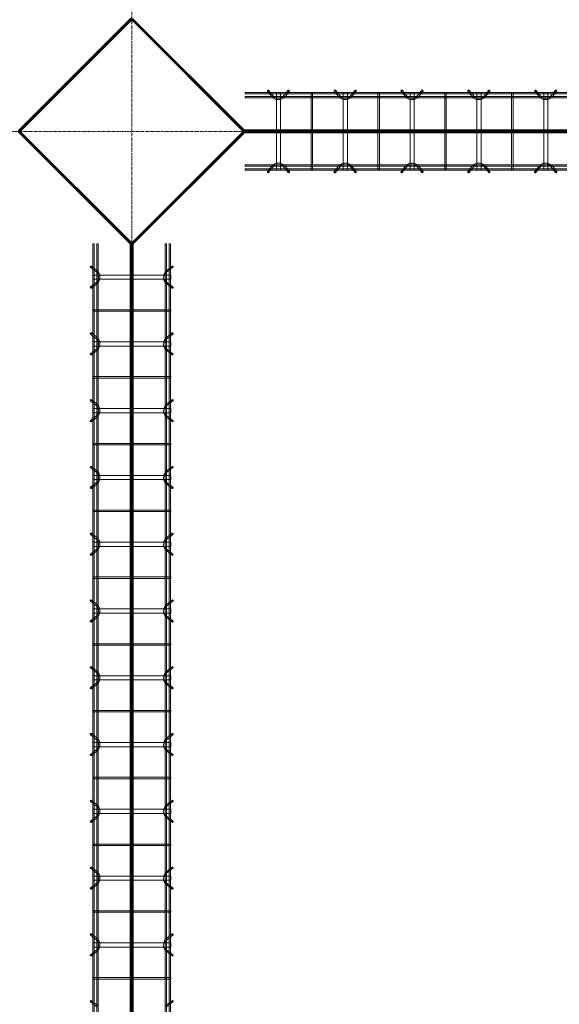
# Model space of a CAD drawing. Header units: inches. Extents: x -4136 to 1945, y -6639 to 12387.
# Tile 321 of 656: x -3501 to -3405, y 10660 to 10837. Entities that reach past the tile are written whole.
import ezdxf

# ---------------------------------------------------------------- set-up
doc = ezdxf.new("R2010")
doc.units = ezdxf.units.IN
doc.header["$MEASUREMENT"] = 0
doc.linetypes.add('Línea de rejilla', pattern=[0.875, 0.5, -0.125, 0.125, -0.125])
for name, color, linetype, lineweight in [('A-FLOR', 7, 'Continuous', 9), ('A-GENM', 7, 'Continuous', 9), ('S-BEAM', 7, 'Continuous', 9), ('S-GRID', 7, 'Continuous', 9)]:
    doc.layers.add(name, color=color, linetype=linetype, lineweight=lineweight)

# ---------------------------------------------------------------- blocks, each defined once
blk = doc.blocks.new('Dowel bar assembly - Dowel bar assembly-672941-SLAB ON GROUND JOINTS')
at = {"layer": 'S-BEAM', "color": 253, "true_color": 0xaaaaaa}
for p, q in [((147.75, 1.98), (0, 1.98)), ((0, 1.98), (0, 1.72)), ((0, 1.72), (0, 1.98)), ((4.02, 2.23), (4.97, 1.03)), ((5.18, 1.19), (4.23, 2.39)), ((5.63, 1.99), (5.63, -12.01)), ((6.38, 1.99), (5.63, 1.99)), ((5.63, 1.99), (6.38, 1.99)), ((6.38, -12.01), (6.38, 1.99)), ((7.76, 2.39), (6.81, 1.19)), ((7.01, 1.03), (7.96, 2.23)), ((11.87, 1.99), (11.87, -12.01)), ((12.13, 1.99), (11.87, 1.99)), ((11.87, 1.99), (12.13, 1.99)), ((12.13, -12.01), (12.13, 1.99)), ((16.02, 2.23), (16.97, 1.03)), ((17.18, 1.19), (16.23, 2.39)), ((17.63, 1.99), (17.63, -12.01)), ((18.38, 1.99), (17.63, 1.99)), ((17.63, 1.99), (18.38, 1.99)), ((18.38, -12.01), (18.38, 1.99)), ((19.76, 2.39), (18.81, 1.19)), ((19.01, 1.03), (19.96, 2.23)), ((23.87, 1.99), (23.87, -12.01)), ((24.13, 1.99), (23.87, 1.99)), ((23.87, 1.99), (24.13, 1.99)), ((24.13, -12.01), (24.13, 1.99)), ((28.02, 2.23), (28.97, 1.03)), ((29.18, 1.19), (28.23, 2.39)), ((29.63, 1.99), (29.63, -12.01)), ((30.38, 1.99), (29.63, 1.99)), ((29.63, 1.99), (30.38, 1.99)), ((30.38, -12.01), (30.38, 1.99)), ((31.76, 2.39), (30.81, 1.19)), ((31.01, 1.03), (31.96, 2.23)), ((35.87, 1.99), (35.87, -12.01)), ((36.13, 1.99), (35.87, 1.99)), ((35.87, 1.99), (36.13, 1.99)), ((36.13, -12.01), (36.13, 1.99)), ((40.02, 2.23), (40.97, 1.03)), ((41.18, 1.19), (40.23, 2.39)), ((41.63, 1.99), (41.63, -12.01)), ((42.38, 1.99), (41.63, 1.99)), ((41.63, 1.99), (42.38, 1.99)), ((42.38, -12.01), (42.38, 1.99)), ((43.76, 2.39), (42.81, 1.19)), ((43.01, 1.03), (43.96, 2.23)), ((47.87, 1.99), (47.87, -12.01)), ((48.13, 1.99), (47.87, 1.99)), ((47.87, 1.99), (48.13, 1.99)), ((48.13, -12.01), (48.13, 1.99)), ((52.02, 2.23), (52.97, 1.03)), ((53.18, 1.19), (52.23, 2.39)), ((53.63, 1.99), (53.63, -12.01)), ((54.38, 1.99), (53.63, 1.99)), ((53.63, 1.99), (54.38, 1.99)), ((54.38, -12.01), (54.38, 1.99)), ((55.76, 2.39), (54.81, 1.19)), ((55.01, 1.03), (55.96, 2.23)), ((0, 1.72), (147.75, 1.72)), ((147.75, 1.25), (0, 1.25)), ((0, 0.99), (0, 1.25)), ((0, 1.25), (0, 0.99)), ((0, 0.99), (147.75, 0.99)), ((147.75, -11.01), (0, -11.01)), ((0, -11.27), (0, -11.01)), ((0, -11.01), (0, -11.27)), ((0, -11.27), (147.75, -11.27)), ((147.75, -11.74), (0, -11.74)), ((0, -12), (0, -11.74)), ((0, -11.74), (0, -12)), ((0, -12), (147.75, -12)), ((4.97, -11.05), (4.02, -12.25)), ((4.23, -12.41), (5.18, -11.21)), ((6.38, -12.01), (5.63, -12.01)), ((5.63, -12.01), (6.38, -12.01)), ((6.81, -11.21), (7.76, -12.41)), ((7.96, -12.25), (7.01, -11.05)), ((12.13, -12.01), (11.87, -12.01)), ((11.87, -12.01), (12.13, -12.01)), ((16.97, -11.05), (16.02, -12.25)), ((16.23, -12.41), (17.18, -11.21)), ((18.38, -12.01), (17.63, -12.01)), ((17.63, -12.01), (18.38, -12.01)), ((18.81, -11.21), (19.76, -12.41)), ((19.96, -12.25), (19.01, -11.05)), ((24.13, -12.01), (23.87, -12.01)), ((23.87, -12.01), (24.13, -12.01)), ((28.97, -11.05), (28.02, -12.25)), ((28.23, -12.41), (29.18, -11.21)), ((30.38, -12.01), (29.63, -12.01)), ((29.63, -12.01), (30.38, -12.01)), ((30.81, -11.21), (31.76, -12.41)), ((31.96, -12.25), (31.01, -11.05)), ((36.13, -12.01), (35.87, -12.01)), ((35.87, -12.01), (36.13, -12.01)), ((40.97, -11.05), (40.02, -12.25)), ((40.23, -12.41), (41.18, -11.21)), ((42.38, -12.01), (41.63, -12.01)), ((41.63, -12.01), (42.38, -12.01)), ((42.81, -11.21), (43.76, -12.41)), ((43.96, -12.25), (43.01, -11.05)), ((48.13, -12.01), (47.87, -12.01)), ((47.87, -12.01), (48.13, -12.01)), ((52.97, -11.05), (52.02, -12.25)), ((52.23, -12.41), (53.18, -11.21)), ((54.38, -12.01), (53.63, -12.01)), ((53.63, -12.01), (54.38, -12.01)), ((54.81, -11.21), (55.76, -12.41)), ((55.96, -12.25), (55.01, -11.05))]:
    blk.add_line(p, q, dxfattribs=at)
at = {"layer": 'S-BEAM', "color": 253, "true_color": 0xaaaaaa, "flags": 128}
for points in [[(4.97, 1.03), (5.53, 0.73), (6.39, 0.72), (6.97, 0.99), (7.01, 1.03)], [(5.18, 1.19), (5.62, 0.97), (6.38, 0.98), (6.81, 1.19)], [(16.97, 1.03), (17.53, 0.73), (18.39, 0.72), (18.97, 0.99), (19.01, 1.03)], [(17.18, 1.19), (17.62, 0.97), (18.38, 0.98), (18.81, 1.19)], [(28.97, 1.03), (29.53, 0.73), (30.39, 0.72), (30.97, 0.99), (31.01, 1.03)], [(29.18, 1.19), (29.62, 0.97), (30.38, 0.98), (30.81, 1.19)], [(40.97, 1.03), (41.53, 0.73), (42.39, 0.72), (42.97, 0.99), (43.01, 1.03)], [(41.18, 1.19), (41.62, 0.97), (42.38, 0.98), (42.81, 1.19)], [(52.97, 1.03), (53.53, 0.73), (54.39, 0.72), (54.97, 0.99), (55.01, 1.03)], [(53.18, 1.19), (53.62, 0.97), (54.38, 0.98), (54.81, 1.19)], [(4.97, -11.05), (5.53, -10.75), (6.39, -10.74), (6.97, -11.01), (7.01, -11.05)], [(5.18, -11.21), (5.62, -10.99), (6.38, -11), (6.81, -11.21)], [(16.97, -11.05), (17.53, -10.75), (18.39, -10.74), (18.97, -11.01), (19.01, -11.05)], [(17.18, -11.21), (17.62, -10.99), (18.38, -11), (18.81, -11.21)], [(28.97, -11.05), (29.53, -10.75), (30.39, -10.74), (30.97, -11.01), (31.01, -11.05)], [(29.18, -11.21), (29.62, -10.99), (30.38, -11), (30.81, -11.21)], [(40.97, -11.05), (41.53, -10.75), (42.39, -10.74), (42.97, -11.01), (43.01, -11.05)], [(41.18, -11.21), (41.62, -10.99), (42.38, -11), (42.81, -11.21)], [(52.97, -11.05), (53.53, -10.75), (54.39, -10.74), (54.97, -11.01), (55.01, -11.05)], [(53.18, -11.21), (53.62, -10.99), (54.38, -11), (54.81, -11.21)]]:
    blk.add_lwpolyline(points, dxfattribs=at)
at = {"layer": 'S-BEAM', "color": 253, "true_color": 0xaaaaaa}
for centre, major_axis, start_param, end_param in [((4.12, 2.31), (0.101, 0.08), 5.709265, 8.850858), ((4.12, 2.31), (0.101, 0.08), 2.567673, 5.709265), ((7.86, 2.31), (-0.101, 0.08), 3.715513, 6.857105), ((7.86, 2.31), (-0.101, 0.08), 0.57392, 3.715513), ((16.12, 2.31), (0.101, 0.08), 5.709265, 8.850858), ((16.12, 2.31), (0.101, 0.08), 2.567673, 5.709265), ((19.86, 2.31), (-0.101, 0.08), 3.715513, 6.857105), ((19.86, 2.31), (-0.101, 0.08), 0.57392, 3.715513), ((28.12, 2.31), (0.101, 0.08), 5.709265, 8.850858), ((28.12, 2.31), (0.101, 0.08), 2.567673, 5.709265), ((31.86, 2.31), (-0.101, 0.08), 3.715513, 6.857105), ((31.86, 2.31), (-0.101, 0.08), 0.57392, 3.715513), ((40.12, 2.31), (0.101, 0.08), 5.709265, 8.850858), ((40.12, 2.31), (0.101, 0.08), 2.567673, 5.709265), ((43.86, 2.31), (-0.101, 0.08), 3.715513, 6.857105), ((43.86, 2.31), (-0.101, 0.08), 0.57392, 3.715513), ((52.12, 2.31), (0.101, 0.08), 5.709265, 8.850858), ((52.12, 2.31), (0.101, 0.08), 2.567673, 5.709265), ((55.86, 2.31), (-0.101, 0.08), 3.715513, 6.857105), ((55.86, 2.31), (-0.101, 0.08), 0.57392, 3.715513), ((4.12, -12.33), (-0.101, 0.08), 3.715513, 6.857105), ((4.12, -12.33), (-0.101, 0.08), 0.57392, 3.715513), ((7.86, -12.33), (0.101, 0.08), 5.709265, 8.850858), ((7.86, -12.33), (0.101, 0.08), 2.567673, 5.709265), ((16.12, -12.33), (-0.101, 0.08), 3.715513, 6.857105), ((16.12, -12.33), (-0.101, 0.08), 0.57392, 3.715513), ((19.86, -12.33), (0.101, 0.08), 5.709265, 8.850858), ((19.86, -12.33), (0.101, 0.08), 2.567673, 5.709265), ((28.12, -12.33), (-0.101, 0.08), 3.715513, 6.857105), ((28.12, -12.33), (-0.101, 0.08), 0.57392, 3.715513), ((31.86, -12.33), (0.101, 0.08), 5.709265, 8.850858), ((31.86, -12.33), (0.101, 0.08), 2.567673, 5.709265), ((40.12, -12.33), (-0.101, 0.08), 3.715513, 6.857105), ((40.12, -12.33), (-0.101, 0.08), 0.57392, 3.715513), ((43.86, -12.33), (0.101, 0.08), 5.709265, 8.850858), ((43.86, -12.33), (0.101, 0.08), 2.567673, 5.709265), ((52.12, -12.33), (-0.101, 0.08), 3.715513, 6.857105), ((52.12, -12.33), (-0.101, 0.08), 0.57392, 3.715513), ((55.86, -12.33), (0.101, 0.08), 5.709265, 8.850858), ((55.86, -12.33), (0.101, 0.08), 2.567673, 5.709265)]:
    blk.add_ellipse(centre, major_axis=major_axis, ratio=0.816528, start_param=start_param, end_param=end_param, dxfattribs=at)
blk = doc.blocks.new('Dowel bar assembly - Dowel bar assembly-675476-SLAB ON GROUND JOINTS')
at = {"layer": 'S-BEAM', "color": 253, "true_color": 0xaaaaaa}
for p, q in [((308.76, 1.98), (0, 1.98)), ((0, 1.98), (0, 1.72)), ((0, 1.72), (0, 1.98)), ((4.02, 2.23), (4.97, 1.03)), ((5.18, 1.19), (4.23, 2.39)), ((5.63, 1.99), (5.63, -12.01)), ((6.38, 1.99), (5.63, 1.99)), ((5.63, 1.99), (6.38, 1.99)), ((6.38, -12.01), (6.38, 1.99)), ((7.76, 2.39), (6.81, 1.19)), ((7.01, 1.03), (7.96, 2.23)), ((11.87, 1.99), (11.87, -12.01)), ((12.13, 1.99), (11.87, 1.99)), ((11.87, 1.99), (12.13, 1.99)), ((12.13, -12.01), (12.13, 1.99)), ((16.02, 2.23), (16.97, 1.03)), ((17.18, 1.19), (16.23, 2.39)), ((17.63, 1.99), (17.63, -12.01)), ((18.38, 1.99), (17.63, 1.99)), ((17.63, 1.99), (18.38, 1.99)), ((18.38, -12.01), (18.38, 1.99)), ((19.76, 2.39), (18.81, 1.19)), ((19.01, 1.03), (19.96, 2.23)), ((23.87, 1.99), (23.87, -12.01)), ((24.13, 1.99), (23.87, 1.99)), ((23.87, 1.99), (24.13, 1.99)), ((24.13, -12.01), (24.13, 1.99)), ((28.02, 2.23), (28.97, 1.03)), ((29.18, 1.19), (28.23, 2.39)), ((29.63, 1.99), (29.63, -12.01)), ((30.38, 1.99), (29.63, 1.99)), ((29.63, 1.99), (30.38, 1.99)), ((30.38, -12.01), (30.38, 1.99)), ((31.76, 2.39), (30.81, 1.19)), ((31.01, 1.03), (31.96, 2.23)), ((35.87, 1.99), (35.87, -12.01)), ((36.13, 1.99), (35.87, 1.99)), ((35.87, 1.99), (36.13, 1.99)), ((36.13, -12.01), (36.13, 1.99)), ((40.02, 2.23), (40.97, 1.03)), ((41.18, 1.19), (40.23, 2.39)), ((41.63, 1.99), (41.63, -12.01)), ((42.38, 1.99), (41.63, 1.99)), ((41.63, 1.99), (42.38, 1.99)), ((42.38, -12.01), (42.38, 1.99)), ((43.76, 2.39), (42.81, 1.19)), ((43.01, 1.03), (43.96, 2.23)), ((47.87, 1.99), (47.87, -12.01)), ((48.13, 1.99), (47.87, 1.99)), ((47.87, 1.99), (48.13, 1.99)), ((48.13, -12.01), (48.13, 1.99)), ((52.02, 2.23), (52.97, 1.03)), ((53.18, 1.19), (52.23, 2.39)), ((53.63, 1.99), (53.63, -12.01)), ((54.38, 1.99), (53.63, 1.99)), ((53.63, 1.99), (54.38, 1.99)), ((54.38, -12.01), (54.38, 1.99)), ((55.76, 2.39), (54.81, 1.19)), ((55.01, 1.03), (55.96, 2.23)), ((59.87, 1.99), (59.87, -12.01)), ((60.13, 1.99), (59.87, 1.99)), ((59.87, 1.99), (60.13, 1.99)), ((60.13, -12.01), (60.13, 1.99)), ((64.02, 2.23), (64.97, 1.03)), ((65.18, 1.19), (64.23, 2.39)), ((65.63, 1.99), (65.63, -12.01)), ((66.38, 1.99), (65.63, 1.99)), ((65.63, 1.99), (66.38, 1.99)), ((66.38, -12.01), (66.38, 1.99)), ((67.76, 2.39), (66.81, 1.19)), ((67.01, 1.03), (67.96, 2.23)), ((71.87, 1.99), (71.87, -12.01)), ((72.13, 1.99), (71.87, 1.99)), ((71.87, 1.99), (72.13, 1.99)), ((72.13, -12.01), (72.13, 1.99)), ((76.02, 2.23), (76.97, 1.03)), ((77.18, 1.19), (76.23, 2.39)), ((77.63, 1.99), (77.63, -12.01)), ((78.38, 1.99), (77.63, 1.99)), ((77.63, 1.99), (78.38, 1.99)), ((78.38, -12.01), (78.38, 1.99)), ((79.76, 2.39), (78.81, 1.19)), ((79.01, 1.03), (79.96, 2.23)), ((83.87, 1.99), (83.87, -12.01)), ((84.13, 1.99), (83.87, 1.99)), ((83.87, 1.99), (84.13, 1.99)), ((84.13, -12.01), (84.13, 1.99)), ((88.02, 2.23), (88.97, 1.03)), ((89.18, 1.19), (88.23, 2.39)), ((89.63, 1.99), (89.63, -12.01)), ((90.38, 1.99), (89.63, 1.99)), ((89.63, 1.99), (90.38, 1.99)), ((90.38, -12.01), (90.38, 1.99)), ((91.76, 2.39), (90.81, 1.19)), ((91.01, 1.03), (91.96, 2.23)), ((95.87, 1.99), (95.87, -12.01)), ((96.13, 1.99), (95.87, 1.99)), ((95.87, 1.99), (96.13, 1.99)), ((96.13, -12.01), (96.13, 1.99)), ((100.02, 2.23), (100.97, 1.03)), ((101.18, 1.19), (100.23, 2.39)), ((101.63, 1.99), (101.63, -12.01)), ((102.38, 1.99), (101.63, 1.99)), ((101.63, 1.99), (102.38, 1.99)), ((102.38, -12.01), (102.38, 1.99)), ((103.76, 2.39), (102.81, 1.19)), ((103.01, 1.03), (103.96, 2.23)), ((107.87, 1.99), (107.87, -12.01)), ((108.13, 1.99), (107.87, 1.99)), ((107.87, 1.99), (108.13, 1.99)), ((108.13, -12.01), (108.13, 1.99)), ((112.02, 2.23), (112.97, 1.03)), ((113.18, 1.19), (112.23, 2.39)), ((113.63, 1.99), (113.63, -12.01)), ((114.38, 1.99), (113.63, 1.99)), ((113.63, 1.99), (114.38, 1.99)), ((114.38, -12.01), (114.38, 1.99)), ((115.76, 2.39), (114.81, 1.19)), ((115.01, 1.03), (115.96, 2.23)), ((119.87, 1.99), (119.87, -12.01)), ((120.13, 1.99), (119.87, 1.99)), ((119.87, 1.99), (120.13, 1.99)), ((120.13, -12.01), (120.13, 1.99)), ((124.02, 2.23), (124.97, 1.03)), ((125.18, 1.19), (124.23, 2.39)), ((125.63, 1.99), (125.63, -12.01)), ((126.38, 1.99), (125.63, 1.99)), ((125.63, 1.99), (126.38, 1.99)), ((126.38, -12.01), (126.38, 1.99)), ((127.76, 2.39), (126.81, 1.19)), ((127.01, 1.03), (127.96, 2.23)), ((131.87, 1.99), (131.87, -12.01)), ((132.13, 1.99), (131.87, 1.99)), ((131.87, 1.99), (132.13, 1.99)), ((132.13, -12.01), (132.13, 1.99)), ((136.02, 2.23), (136.97, 1.03)), ((137.18, 1.19), (136.23, 2.39)), ((0, 1.72), (308.76, 1.72)), ((308.76, 1.25), (0, 1.25)), ((0, 0.99), (0, 1.25)), ((0, 1.25), (0, 0.99)), ((0, 0.99), (308.76, 0.99)), ((308.76, -11.01), (0, -11.01)), ((0, -11.27), (0, -11.01)), ((0, -11.01), (0, -11.27)), ((0, -11.27), (308.76, -11.27)), ((308.76, -11.74), (0, -11.74)), ((0, -12), (0, -11.74)), ((0, -11.74), (0, -12)), ((0, -12), (308.76, -12)), ((4.97, -11.05), (4.02, -12.25)), ((4.23, -12.41), (5.18, -11.21)), ((6.38, -12.01), (5.63, -12.01)), ((5.63, -12.01), (6.38, -12.01)), ((6.81, -11.21), (7.76, -12.41)), ((7.96, -12.25), (7.01, -11.05)), ((12.13, -12.01), (11.87, -12.01)), ((11.87, -12.01), (12.13, -12.01)), ((16.97, -11.05), (16.02, -12.25)), ((16.23, -12.41), (17.18, -11.21)), ((18.38, -12.01), (17.63, -12.01)), ((17.63, -12.01), (18.38, -12.01)), ((18.81, -11.21), (19.76, -12.41)), ((19.96, -12.25), (19.01, -11.05)), ((24.13, -12.01), (23.87, -12.01)), ((23.87, -12.01), (24.13, -12.01)), ((28.97, -11.05), (28.02, -12.25)), ((28.23, -12.41), (29.18, -11.21)), ((30.38, -12.01), (29.63, -12.01)), ((29.63, -12.01), (30.38, -12.01)), ((30.81, -11.21), (31.76, -12.41)), ((31.96, -12.25), (31.01, -11.05)), ((36.13, -12.01), (35.87, -12.01)), ((35.87, -12.01), (36.13, -12.01)), ((40.97, -11.05), (40.02, -12.25)), ((40.23, -12.41), (41.18, -11.21)), ((42.38, -12.01), (41.63, -12.01)), ((41.63, -12.01), (42.38, -12.01)), ((42.81, -11.21), (43.76, -12.41)), ((43.96, -12.25), (43.01, -11.05)), ((48.13, -12.01), (47.87, -12.01)), ((47.87, -12.01), (48.13, -12.01)), ((52.97, -11.05), (52.02, -12.25)), ((52.23, -12.41), (53.18, -11.21)), ((54.38, -12.01), (53.63, -12.01)), ((53.63, -12.01), (54.38, -12.01)), ((54.81, -11.21), (55.76, -12.41)), ((55.96, -12.25), (55.01, -11.05)), ((60.13, -12.01), (59.87, -12.01)), ((59.87, -12.01), (60.13, -12.01)), ((64.97, -11.05), (64.02, -12.25)), ((64.23, -12.41), (65.18, -11.21)), ((66.38, -12.01), (65.63, -12.01)), ((65.63, -12.01), (66.38, -12.01)), ((66.81, -11.21), (67.76, -12.41)), ((67.96, -12.25), (67.01, -11.05)), ((72.13, -12.01), (71.87, -12.01)), ((71.87, -12.01), (72.13, -12.01)), ((76.97, -11.05), (76.02, -12.25)), ((76.23, -12.41), (77.18, -11.21)), ((78.38, -12.01), (77.63, -12.01)), ((77.63, -12.01), (78.38, -12.01)), ((78.81, -11.21), (79.76, -12.41)), ((79.96, -12.25), (79.01, -11.05)), ((84.13, -12.01), (83.87, -12.01)), ((83.87, -12.01), (84.13, -12.01)), ((88.97, -11.05), (88.02, -12.25)), ((88.23, -12.41), (89.18, -11.21)), ((90.38, -12.01), (89.63, -12.01)), ((89.63, -12.01), (90.38, -12.01)), ((90.81, -11.21), (91.76, -12.41)), ((91.96, -12.25), (91.01, -11.05)), ((96.13, -12.01), (95.87, -12.01)), ((95.87, -12.01), (96.13, -12.01)), ((100.97, -11.05), (100.02, -12.25)), ((100.23, -12.41), (101.18, -11.21)), ((102.38, -12.01), (101.63, -12.01)), ((101.63, -12.01), (102.38, -12.01)), ((102.81, -11.21), (103.76, -12.41)), ((103.96, -12.25), (103.01, -11.05)), ((108.13, -12.01), (107.87, -12.01)), ((107.87, -12.01), (108.13, -12.01)), ((112.97, -11.05), (112.02, -12.25)), ((112.23, -12.41), (113.18, -11.21)), ((114.38, -12.01), (113.63, -12.01)), ((113.63, -12.01), (114.38, -12.01)), ((114.81, -11.21), (115.76, -12.41)), ((115.96, -12.25), (115.01, -11.05)), ((120.13, -12.01), (119.87, -12.01)), ((119.87, -12.01), (120.13, -12.01)), ((124.97, -11.05), (124.02, -12.25)), ((124.23, -12.41), (125.18, -11.21)), ((126.38, -12.01), (125.63, -12.01)), ((125.63, -12.01), (126.38, -12.01)), ((126.81, -11.21), (127.76, -12.41)), ((127.96, -12.25), (127.01, -11.05)), ((132.13, -12.01), (131.87, -12.01)), ((131.87, -12.01), (132.13, -12.01)), ((136.97, -11.05), (136.02, -12.25)), ((136.23, -12.41), (137.18, -11.21))]:
    blk.add_line(p, q, dxfattribs=at)
at = {"layer": 'S-BEAM', "color": 253, "true_color": 0xaaaaaa, "flags": 128}
for points in [[(4.97, 1.03), (5.53, 0.73), (6.39, 0.72), (6.97, 0.99), (7.01, 1.03)], [(5.18, 1.19), (5.62, 0.97), (6.38, 0.98), (6.81, 1.19)], [(16.97, 1.03), (17.53, 0.73), (18.39, 0.72), (18.97, 0.99), (19.01, 1.03)], [(17.18, 1.19), (17.62, 0.97), (18.38, 0.98), (18.81, 1.19)], [(28.97, 1.03), (29.53, 0.73), (30.39, 0.72), (30.97, 0.99), (31.01, 1.03)], [(29.18, 1.19), (29.62, 0.97), (30.38, 0.98), (30.81, 1.19)], [(40.97, 1.03), (41.53, 0.73), (42.39, 0.72), (42.97, 0.99), (43.01, 1.03)], [(41.18, 1.19), (41.62, 0.97), (42.38, 0.98), (42.81, 1.19)], [(52.97, 1.03), (53.53, 0.73), (54.39, 0.72), (54.97, 0.99), (55.01, 1.03)], [(53.18, 1.19), (53.62, 0.97), (54.38, 0.98), (54.81, 1.19)], [(64.97, 1.03), (65.53, 0.73), (66.39, 0.72), (66.97, 0.99), (67.01, 1.03)], [(65.18, 1.19), (65.62, 0.97), (66.38, 0.98), (66.81, 1.19)], [(76.97, 1.03), (77.53, 0.73), (78.39, 0.72), (78.97, 0.99), (79.01, 1.03)], [(77.18, 1.19), (77.62, 0.97), (78.38, 0.98), (78.81, 1.19)], [(88.97, 1.03), (89.53, 0.73), (90.39, 0.72), (90.97, 0.99), (91.01, 1.03)], [(89.18, 1.19), (89.62, 0.97), (90.38, 0.98), (90.81, 1.19)], [(100.97, 1.03), (101.53, 0.73), (102.39, 0.72), (102.97, 0.99), (103.01, 1.03)], [(101.18, 1.19), (101.62, 0.97), (102.38, 0.98), (102.81, 1.19)], [(112.97, 1.03), (113.53, 0.73), (114.39, 0.72), (114.97, 0.99), (115.01, 1.03)], [(113.18, 1.19), (113.62, 0.97), (114.38, 0.98), (114.81, 1.19)], [(124.97, 1.03), (125.53, 0.73), (126.39, 0.72), (126.97, 0.99), (127.01, 1.03)], [(125.18, 1.19), (125.62, 0.97), (126.38, 0.98), (126.81, 1.19)], [(4.97, -11.05), (5.53, -10.75), (6.39, -10.74), (6.97, -11.01), (7.01, -11.05)], [(5.18, -11.21), (5.62, -10.99), (6.38, -11), (6.81, -11.21)], [(16.97, -11.05), (17.53, -10.75), (18.39, -10.74), (18.97, -11.01), (19.01, -11.05)], [(17.18, -11.21), (17.62, -10.99), (18.38, -11), (18.81, -11.21)], [(28.97, -11.05), (29.53, -10.75), (30.39, -10.74), (30.97, -11.01), (31.01, -11.05)], [(29.18, -11.21), (29.62, -10.99), (30.38, -11), (30.81, -11.21)], [(40.97, -11.05), (41.53, -10.75), (42.39, -10.74), (42.97, -11.01), (43.01, -11.05)], [(41.18, -11.21), (41.62, -10.99), (42.38, -11), (42.81, -11.21)], [(52.97, -11.05), (53.53, -10.75), (54.39, -10.74), (54.97, -11.01), (55.01, -11.05)], [(53.18, -11.21), (53.62, -10.99), (54.38, -11), (54.81, -11.21)], [(64.97, -11.05), (65.53, -10.75), (66.39, -10.74), (66.97, -11.01), (67.01, -11.05)], [(65.18, -11.21), (65.62, -10.99), (66.38, -11), (66.81, -11.21)], [(76.97, -11.05), (77.53, -10.75), (78.39, -10.74), (78.97, -11.01), (79.01, -11.05)], [(77.18, -11.21), (77.62, -10.99), (78.38, -11), (78.81, -11.21)], [(88.97, -11.05), (89.53, -10.75), (90.39, -10.74), (90.97, -11.01), (91.01, -11.05)], [(89.18, -11.21), (89.62, -10.99), (90.38, -11), (90.81, -11.21)], [(100.97, -11.05), (101.53, -10.75), (102.39, -10.74), (102.97, -11.01), (103.01, -11.05)], [(101.18, -11.21), (101.62, -10.99), (102.38, -11), (102.81, -11.21)], [(112.97, -11.05), (113.53, -10.75), (114.39, -10.74), (114.97, -11.01), (115.01, -11.05)], [(113.18, -11.21), (113.62, -10.99), (114.38, -11), (114.81, -11.21)], [(124.97, -11.05), (125.53, -10.75), (126.39, -10.74), (126.97, -11.01), (127.01, -11.05)], [(125.18, -11.21), (125.62, -10.99), (126.38, -11), (126.81, -11.21)]]:
    blk.add_lwpolyline(points, dxfattribs=at)
at = {"layer": 'S-BEAM', "color": 253, "true_color": 0xaaaaaa}
for centre, major_axis, start_param, end_param in [((4.12, 2.31), (0.101, 0.08), 5.709265, 8.850858), ((4.12, 2.31), (0.101, 0.08), 2.567673, 5.709265), ((7.86, 2.31), (-0.101, 0.08), 3.715513, 6.857105), ((7.86, 2.31), (-0.101, 0.08), 0.57392, 3.715513), ((16.12, 2.31), (0.101, 0.08), 5.709265, 8.850858), ((16.12, 2.31), (0.101, 0.08), 2.567673, 5.709265), ((19.86, 2.31), (-0.101, 0.08), 3.715513, 6.857105), ((19.86, 2.31), (-0.101, 0.08), 0.57392, 3.715513), ((28.12, 2.31), (0.101, 0.08), 5.709265, 8.850858), ((28.12, 2.31), (0.101, 0.08), 2.567673, 5.709265), ((31.86, 2.31), (-0.101, 0.08), 3.715513, 6.857105), ((31.86, 2.31), (-0.101, 0.08), 0.57392, 3.715513), ((40.12, 2.31), (0.101, 0.08), 5.709265, 8.850858), ((40.12, 2.31), (0.101, 0.08), 2.567673, 5.709265), ((43.86, 2.31), (-0.101, 0.08), 3.715513, 6.857105), ((43.86, 2.31), (-0.101, 0.08), 0.57392, 3.715513), ((52.12, 2.31), (0.101, 0.08), 5.709265, 8.850858), ((52.12, 2.31), (0.101, 0.08), 2.567673, 5.709265), ((55.86, 2.31), (-0.101, 0.08), 3.715513, 6.857105), ((55.86, 2.31), (-0.101, 0.08), 0.57392, 3.715513), ((64.12, 2.31), (0.101, 0.08), 5.709265, 8.850858), ((64.12, 2.31), (0.101, 0.08), 2.567673, 5.709265), ((67.86, 2.31), (-0.101, 0.08), 3.715513, 6.857105), ((67.86, 2.31), (-0.101, 0.08), 0.57392, 3.715513), ((76.12, 2.31), (0.101, 0.08), 5.709265, 8.850858), ((76.12, 2.31), (0.101, 0.08), 2.567673, 5.709265), ((79.86, 2.31), (-0.101, 0.08), 3.715513, 6.857105), ((79.86, 2.31), (-0.101, 0.08), 0.57392, 3.715513), ((88.12, 2.31), (0.101, 0.08), 5.709265, 8.850858), ((88.12, 2.31), (0.101, 0.08), 2.567673, 5.709265), ((91.86, 2.31), (-0.101, 0.08), 3.715513, 6.857105), ((91.86, 2.31), (-0.101, 0.08), 0.57392, 3.715513), ((100.12, 2.31), (0.101, 0.08), 5.709265, 8.850858), ((100.12, 2.31), (0.101, 0.08), 2.567673, 5.709265), ((103.86, 2.31), (-0.101, 0.08), 3.715513, 6.857105), ((103.86, 2.31), (-0.101, 0.08), 0.57392, 3.715513), ((112.12, 2.31), (0.101, 0.08), 5.709265, 8.850858), ((112.12, 2.31), (0.101, 0.08), 2.567673, 5.709265), ((115.86, 2.31), (-0.101, 0.08), 3.715513, 6.857105), ((115.86, 2.31), (-0.101, 0.08), 0.57392, 3.715513), ((124.12, 2.31), (0.101, 0.08), 5.709265, 8.850858), ((124.12, 2.31), (0.101, 0.08), 2.567673, 5.709265), ((127.86, 2.31), (-0.101, 0.08), 3.715513, 6.857105), ((127.86, 2.31), (-0.101, 0.08), 0.57392, 3.715513), ((136.12, 2.31), (0.101, 0.08), 5.709265, 8.850858), ((136.12, 2.31), (0.101, 0.08), 2.567673, 5.709265), ((4.12, -12.33), (-0.101, 0.08), 3.715513, 6.857105), ((4.12, -12.33), (-0.101, 0.08), 0.57392, 3.715513), ((7.86, -12.33), (0.101, 0.08), 5.709265, 8.850858), ((7.86, -12.33), (0.101, 0.08), 2.567673, 5.709265), ((16.12, -12.33), (-0.101, 0.08), 3.715513, 6.857105), ((16.12, -12.33), (-0.101, 0.08), 0.57392, 3.715513), ((19.86, -12.33), (0.101, 0.08), 5.709265, 8.850858), ((19.86, -12.33), (0.101, 0.08), 2.567673, 5.709265), ((28.12, -12.33), (-0.101, 0.08), 3.715513, 6.857105), ((28.12, -12.33), (-0.101, 0.08), 0.57392, 3.715513), ((31.86, -12.33), (0.101, 0.08), 5.709265, 8.850858), ((31.86, -12.33), (0.101, 0.08), 2.567673, 5.709265), ((40.12, -12.33), (-0.101, 0.08), 3.715513, 6.857105), ((40.12, -12.33), (-0.101, 0.08), 0.57392, 3.715513), ((43.86, -12.33), (0.101, 0.08), 5.709265, 8.850858), ((43.86, -12.33), (0.101, 0.08), 2.567673, 5.709265), ((52.12, -12.33), (-0.101, 0.08), 3.715513, 6.857105), ((52.12, -12.33), (-0.101, 0.08), 0.57392, 3.715513), ((55.86, -12.33), (0.101, 0.08), 5.709265, 8.850858), ((55.86, -12.33), (0.101, 0.08), 2.567673, 5.709265), ((64.12, -12.33), (-0.101, 0.08), 3.715513, 6.857105), ((64.12, -12.33), (-0.101, 0.08), 0.57392, 3.715513), ((67.86, -12.33), (0.101, 0.08), 5.709265, 8.850858), ((67.86, -12.33), (0.101, 0.08), 2.567673, 5.709265), ((76.12, -12.33), (-0.101, 0.08), 3.715513, 6.857105), ((76.12, -12.33), (-0.101, 0.08), 0.57392, 3.715513), ((79.86, -12.33), (0.101, 0.08), 5.709265, 8.850858), ((79.86, -12.33), (0.101, 0.08), 2.567673, 5.709265), ((88.12, -12.33), (-0.101, 0.08), 3.715513, 6.857105), ((88.12, -12.33), (-0.101, 0.08), 0.57392, 3.715513), ((91.86, -12.33), (0.101, 0.08), 5.709265, 8.850858), ((91.86, -12.33), (0.101, 0.08), 2.567673, 5.709265), ((100.12, -12.33), (-0.101, 0.08), 3.715513, 6.857105), ((100.12, -12.33), (-0.101, 0.08), 0.57392, 3.715513), ((103.86, -12.33), (0.101, 0.08), 5.709265, 8.850858), ((103.86, -12.33), (0.101, 0.08), 2.567673, 5.709265), ((112.12, -12.33), (-0.101, 0.08), 3.715513, 6.857105), ((112.12, -12.33), (-0.101, 0.08), 0.57392, 3.715513), ((115.86, -12.33), (0.101, 0.08), 5.709265, 8.850858), ((115.86, -12.33), (0.101, 0.08), 2.567673, 5.709265), ((124.12, -12.33), (-0.101, 0.08), 3.715513, 6.857105), ((124.12, -12.33), (-0.101, 0.08), 0.57392, 3.715513), ((127.86, -12.33), (0.101, 0.08), 5.709265, 8.850858), ((127.86, -12.33), (0.101, 0.08), 2.567673, 5.709265), ((136.12, -12.33), (-0.101, 0.08), 3.715513, 6.857105), ((136.12, -12.33), (-0.101, 0.08), 0.57392, 3.715513)]:
    blk.add_ellipse(centre, major_axis=major_axis, ratio=0.816528, start_param=start_param, end_param=end_param, dxfattribs=at)

msp = doc.modelspace()

# ---------------------------------------------------------------- hatches: boundary and pattern name
at = {"layer": 'A-GENM', "true_color": 0xff0000}
for points in [[(-3481.32374, 10836.90475), (-3481.12689, 10836.7079), (-3481.10103, 10836.68204), (-3481.32374, 10836.45933), (-3501.34367, 10816.4394), (-3501.45502, 10816.32804), (-3501.67773, 10816.55075), (-3501.59224, 10816.63625), (-3481.52059, 10836.7079)], [(-3481.32374, 10836.90475), (-3481.2803, 10836.86131), (-3481.10103, 10836.68204), (-3481.32374, 10836.45933), (-3501.34367, 10816.4394), (-3501.45502, 10816.32804), (-3501.67773, 10816.55075), (-3481.36718, 10836.86131)], [(-3461.19245, 10816.32804), (-3461.30381, 10816.4394), (-3481.32374, 10836.45933), (-3481.10103, 10836.68204), (-3461.05524, 10816.63625), (-3460.96974, 10816.55075)], [(-3461.19245, 10816.32804), (-3461.30381, 10816.4394), (-3481.32374, 10836.45933), (-3481.10103, 10836.68204), (-3460.96974, 10816.55075)], [(-3501.67773, 10816.55075), (-3501.45502, 10816.32804), (-3501.34367, 10816.4394), (-3481.32374, 10796.41947), (-3481.39189, 10796.35132), (-3481.52059, 10796.35132), (-3481.52059, 10796.1709), (-3501.59224, 10816.24255), (-3501.78909, 10816.4394)], [(-3501.67773, 10816.55075), (-3501.45502, 10816.32804), (-3501.34367, 10816.4394), (-3481.32374, 10796.41947), (-3481.43509, 10796.30811), (-3481.36718, 10796.2402), (-3481.36718, 10796.01748), (-3501.74565, 10816.39596), (-3501.78909, 10816.4394), (-3501.74565, 10816.48284)], [(-3481.21238, 10796.0854), (-3481.2803, 10796.15332), (-3481.2803, 10796.35132), (-3481.36718, 10796.35132), (-3481.36718, 10796.2402), (-3481.43509, 10796.30811), (-3481.32374, 10796.41947), (-3461.30381, 10816.4394), (-3461.19245, 10816.32804), (-3460.96974, 10816.55075), (-3460.90183, 10816.48284), (-3460.85839, 10816.4394), (-3460.90183, 10816.39596)], [(-3460.85839, 10816.4394), (-3461.05524, 10816.24255), (-3481.12689, 10796.1709), (-3481.12689, 10796.35132), (-3481.39189, 10796.35132), (-3481.32374, 10796.41947), (-3461.30381, 10816.4394), (-3461.19245, 10816.32804), (-3460.96974, 10816.55075)], [(-3481.58036, 10796.35132), (-3481.39189, 10796.35132), (-3481.43509, 10796.30811), (-3481.21238, 10796.0854), (-3481.32374, 10795.97404), (-3481.58036, 10796.23067)], [(-3481.48122, 10796.35132), (-3481.48122, 10796.13152), (-3481.52059, 10796.1709), (-3481.52059, 10796.35132)], [(-3481.49348, 10796.35132), (-3481.39189, 10796.35132), (-3481.43509, 10796.30811), (-3481.21238, 10796.0854), (-3481.32374, 10795.97404), (-3481.49348, 10796.14379)], [(-3481.07029, 10796.2275), (-3481.21238, 10796.0854), (-3481.43509, 10796.30811), (-3481.39189, 10796.35132), (-3481.07029, 10796.35132)], [(-3481.15869, 10796.13909), (-3481.21238, 10796.0854), (-3481.43509, 10796.30811), (-3481.39189, 10796.35132), (-3481.15869, 10796.35132)], [(-3481.07181, 10796.22598), (-3481.21238, 10796.0854), (-3481.41585, 10796.28887), (-3481.41585, 10796.32736), (-3481.39189, 10796.35132), (-3481.07181, 10796.35132)], [(-3481.32374, 10795.97404), (-3481.41585, 10796.06616), (-3481.41585, 10796.28887), (-3481.21238, 10796.0854)], [(-3481.15717, 10796.35132), (-3481.15717, 10796.14062), (-3481.21238, 10796.0854), (-3481.36718, 10796.2402), (-3481.36718, 10796.35132)], [(-3481.32374, 10795.97404), (-3481.36718, 10796.01748), (-3481.36718, 10796.2402), (-3481.21238, 10796.0854)], [(-3481.12689, 10796.35132), (-3481.12689, 10796.1709), (-3481.16626, 10796.13152), (-3481.16626, 10796.35132)]]:
    msp.add_hatch(color=1, dxfattribs=at).paths.add_polyline_path(points, flags=0)
at = {"layer": 'A-GENM', "true_color": 0x0000ff}
for points in [[(-3174.53564, 10816.69285), (-3174.67773, 10816.55075), (-3174.60982, 10816.48284), (-3460.90183, 10816.48284), (-3460.96974, 10816.55075), (-3461.0811, 10816.66211), (-3461.0811, 10816.69285)], [(-3174.51868, 10816.26965), (-3461.02813, 10816.26965), (-3460.85839, 10816.4394), (-3460.96974, 10816.55075), (-3461.0811, 10816.66211), (-3461.0811, 10816.69133), (-3174.53716, 10816.69133), (-3174.67773, 10816.55075), (-3174.51868, 10816.3917)], [(-3461.0811, 10816.18277), (-3461.0811, 10816.21669), (-3460.85839, 10816.4394), (-3460.96974, 10816.55075), (-3461.02496, 10816.60597), (-3174.62252, 10816.60597), (-3174.67773, 10816.55075), (-3174.51868, 10816.3917), (-3174.51868, 10816.18277)], [(-3174.51868, 10816.24255), (-3461.05524, 10816.24255), (-3460.85839, 10816.4394), (-3460.96974, 10816.55075), (-3461.05524, 10816.63625), (-3174.59224, 10816.63625), (-3174.67773, 10816.55075), (-3174.51868, 10816.3917)], [(-3174.51868, 10816.26041), (-3461.03738, 10816.26041), (-3460.85839, 10816.4394), (-3460.96974, 10816.55075), (-3461.02344, 10816.60445), (-3174.62404, 10816.60445), (-3174.67773, 10816.55075), (-3174.51868, 10816.3917)], [(-3481.15717, 10796.35132), (-3481.15717, 10796.14062), (-3481.15717, 10487.48818), (-3481.32374, 10487.65475), (-3481.58036, 10487.39812), (-3481.58036, 10796.23067), (-3481.58036, 10796.35132), (-3481.39189, 10796.35132)], [(-3481.12689, 10796.35132), (-3481.12689, 10796.1709), (-3481.12689, 10487.4579), (-3481.21238, 10487.54339), (-3481.32374, 10487.65475), (-3481.52059, 10487.4579), (-3481.52059, 10796.1709), (-3481.52059, 10796.35132), (-3481.39189, 10796.35132)], [(-3481.15869, 10796.35132), (-3481.15869, 10796.13909), (-3481.15869, 10487.4897), (-3481.32374, 10487.65475), (-3481.50273, 10487.47576), (-3481.50273, 10796.15304), (-3481.50273, 10796.35132), (-3481.39189, 10796.35132)], [(-3481.07181, 10796.35132), (-3481.07181, 10796.22598), (-3481.07181, 10487.40282), (-3481.32374, 10487.65475), (-3481.49348, 10487.485), (-3481.49348, 10796.14379), (-3481.49348, 10796.35132), (-3481.39189, 10796.35132)], [(-3481.2803, 10796.35132), (-3481.2803, 10796.15332), (-3481.2803, 10796.01748), (-3481.2803, 10487.61131), (-3481.32374, 10487.65475), (-3481.36718, 10487.61131), (-3481.36718, 10796.01748), (-3481.36718, 10796.2402), (-3481.36718, 10796.35132)], [(-3481.07029, 10796.35132), (-3481.07029, 10796.2275), (-3481.07029, 10487.4013), (-3481.2803, 10487.61131), (-3481.2803, 10796.01748), (-3481.2803, 10796.15332), (-3481.2803, 10796.35132)]]:
    msp.add_hatch(color=5, dxfattribs=at).paths.add_polyline_path(points, flags=0)
h = msp.add_hatch(color=5, dxfattribs=at)
edge = h.paths.add_edge_path(flags=0)
edge.add_line((-3174.51868, 10816.39596), (-3460.90183, 10816.39596))
edge.add_line((-3460.90183, 10816.39596), (-3460.85839, 10816.4394))
edge.add_line((-3460.85839, 10816.4394), (-3460.90183, 10816.48284))
edge.add_line((-3460.90183, 10816.48284), (-3174.60982, 10816.48284))
edge.add_line((-3174.60982, 10816.48284), (-3174.52081, 10816.39383))

# ---------------------------------------------------------------- linework, layer by layer
at = {"layer": 'A-FLOR'}
for p, q in [((-3501.56638, 10816.4394), (-3481.32374, 10836.68204)), ((-3481.32374, 10836.68204), (-3461.0811, 10816.4394)), ((-3481.32374, 10796.19676), (-3501.56638, 10816.4394)), ((-3461.0811, 10816.4394), (-3481.32374, 10796.19676))]:
    msp.add_line(p, q, dxfattribs=at)
at = {"layer": 'A-GENM', "color": 1, "true_color": 0xff0000}
for p, q in [((-3501.67773, 10816.55075), (-3481.36718, 10836.86131)), ((-3481.50273, 10836.72576), (-3501.67773, 10816.55075)), ((-3501.63161, 10816.59688), (-3481.48122, 10836.74727)), ((-3481.52059, 10836.7079), (-3501.59224, 10816.63625)), ((-3501.34367, 10816.4394), (-3481.32374, 10836.45933)), ((-3501.34367, 10816.4394), (-3481.32374, 10836.45933)), ((-3481.32374, 10836.45933), (-3501.34367, 10816.4394)), ((-3481.32374, 10836.45933), (-3501.34367, 10816.4394)), ((-3481.32374, 10836.45933), (-3461.30381, 10816.4394)), ((-3481.32374, 10836.45933), (-3461.30381, 10816.4394)), ((-3461.30381, 10816.4394), (-3481.32374, 10836.45933)), ((-3461.30381, 10816.4394), (-3481.32374, 10836.45933)), ((-3481.10103, 10836.68204), (-3461.01587, 10816.59688)), ((-3461.05524, 10816.63625), (-3481.10103, 10836.68204)), ((-3481.10103, 10836.68204), (-3460.96974, 10816.55075)), ((-3460.96974, 10816.55075), (-3481.10103, 10836.68204)), ((-3481.36718, 10796.01748), (-3501.74565, 10816.39596)), ((-3501.63161, 10816.28192), (-3481.48122, 10796.13152)), ((-3501.6101, 10816.26041), (-3481.50273, 10796.15304)), ((-3501.59224, 10816.24255), (-3481.52059, 10796.1709)), ((-3501.34367, 10816.4394), (-3481.32374, 10796.41947)), ((-3481.32374, 10796.41947), (-3501.34367, 10816.4394)), ((-3501.34367, 10816.4394), (-3481.32374, 10796.41947)), ((-3481.32374, 10796.41947), (-3501.34367, 10816.4394)), ((-3481.32374, 10796.41947), (-3461.30381, 10816.4394)), ((-3461.30381, 10816.4394), (-3481.32374, 10796.41947)), ((-3481.32374, 10796.41947), (-3461.30381, 10816.4394)), ((-3461.30381, 10816.4394), (-3481.32374, 10796.41947)), ((-3481.21238, 10796.0854), (-3460.90183, 10816.39596)), ((-3461.03738, 10816.26041), (-3481.21238, 10796.0854)), ((-3481.16626, 10796.13152), (-3461.01587, 10816.28192)), ((-3481.12689, 10796.1709), (-3461.05524, 10816.24255)), ((-3460.9505, 10816.34729), (-3461.03738, 10816.26041)), ((-3460.85839, 10816.4394), (-3460.96974, 10816.55075)), ((-3460.96974, 10816.55075), (-3460.90183, 10816.48284)), ((-3460.85839, 10816.4394), (-3460.9505, 10816.34729)), ((-3460.90183, 10816.48284), (-3460.85839, 10816.4394)), ((-3460.90183, 10816.39596), (-3460.85839, 10816.4394)), ((-3481.58036, 10796.35132), (-3481.58036, 10796.23067)), ((-3481.58036, 10796.35132), (-3481.39189, 10796.35132)), ((-3481.39189, 10796.35132), (-3481.58036, 10796.35132)), ((-3481.58036, 10796.23067), (-3481.32374, 10795.97404)), ((-3481.32374, 10795.97404), (-3481.58036, 10796.23067)), ((-3481.48122, 10796.13152), (-3481.52059, 10796.1709)), ((-3481.50273, 10796.35132), (-3481.39189, 10796.35132)), ((-3481.50273, 10796.35132), (-3481.41585, 10796.35132)), ((-3481.50273, 10796.15304), (-3481.50273, 10796.35132)), ((-3481.32374, 10795.97404), (-3481.50273, 10796.15304)), ((-3481.49348, 10796.35132), (-3481.49348, 10796.14379)), ((-3481.49348, 10796.35132), (-3481.39189, 10796.35132)), ((-3481.39189, 10796.35132), (-3481.49348, 10796.35132)), ((-3481.49348, 10796.14379), (-3481.32374, 10795.97404)), ((-3481.32374, 10795.97404), (-3481.49348, 10796.14379)), ((-3481.39189, 10796.35132), (-3481.41585, 10796.35132)), ((-3481.41585, 10796.35132), (-3481.41585, 10796.32736)), ((-3481.41585, 10796.28887), (-3481.41585, 10796.32736)), ((-3481.41585, 10796.06616), (-3481.41585, 10796.28887)), ((-3481.32374, 10795.97404), (-3481.41585, 10796.06616)), ((-3481.32374, 10795.97404), (-3481.41585, 10796.06616)), ((-3481.39189, 10796.35132), (-3481.15717, 10796.35132)), ((-3481.07029, 10796.35132), (-3481.39189, 10796.35132)), ((-3481.15869, 10796.35132), (-3481.39189, 10796.35132)), ((-3481.39189, 10796.35132), (-3481.15869, 10796.35132)), ((-3481.07181, 10796.35132), (-3481.39189, 10796.35132)), ((-3481.39189, 10796.35132), (-3481.07181, 10796.35132)), ((-3481.36718, 10796.2402), (-3481.36718, 10796.35132)), ((-3481.36718, 10796.35132), (-3481.2803, 10796.35132)), ((-3481.15717, 10796.35132), (-3481.36718, 10796.35132)), ((-3481.36718, 10796.2402), (-3481.36718, 10796.01748)), ((-3481.36718, 10796.01748), (-3481.32374, 10795.97404)), ((-3481.32374, 10795.97404), (-3481.21238, 10796.0854)), ((-3481.21238, 10796.0854), (-3481.32374, 10795.97404)), ((-3481.21238, 10796.0854), (-3481.32374, 10795.97404)), ((-3481.32374, 10795.97404), (-3481.21238, 10796.0854)), ((-3481.21238, 10796.0854), (-3481.32374, 10795.97404)), ((-3481.32374, 10795.97404), (-3481.21238, 10796.0854)), ((-3481.21238, 10796.0854), (-3481.32374, 10795.97404)), ((-3481.32374, 10795.97404), (-3481.21238, 10796.0854)), ((-3481.2803, 10796.35132), (-3481.2803, 10796.15332)), ((-3481.2803, 10796.35132), (-3481.07029, 10796.35132)), ((-3481.2803, 10796.15332), (-3481.2803, 10796.01748)), ((-3481.2803, 10796.01748), (-3481.21238, 10796.0854)), ((-3481.21238, 10796.0854), (-3481.2803, 10796.01748)), ((-3481.07029, 10796.2275), (-3481.21238, 10796.0854)), ((-3481.21238, 10796.0854), (-3481.07029, 10796.2275)), ((-3481.07181, 10796.22598), (-3481.21238, 10796.0854)), ((-3481.21238, 10796.0854), (-3481.07181, 10796.22598)), ((-3481.15717, 10796.14062), (-3481.21238, 10796.0854)), ((-3481.21238, 10796.0854), (-3481.15717, 10796.14062)), ((-3481.21238, 10796.0854), (-3481.15869, 10796.13909)), ((-3481.15869, 10796.13909), (-3481.21238, 10796.0854)), ((-3481.12689, 10796.1709), (-3481.16626, 10796.13152)), ((-3481.15869, 10796.35132), (-3481.15869, 10796.13909)), ((-3481.15717, 10796.35132), (-3481.15717, 10796.14062)), ((-3481.07181, 10796.35132), (-3481.07181, 10796.22598)), ((-3481.07029, 10796.35132), (-3481.07029, 10796.2275))]:
    msp.add_line(p, q, dxfattribs=at)
at = {"layer": 'A-GENM', "color": 5, "true_color": 0x0000ff}
for p, q in [((-3461.0811, 10816.66211), (-3461.0811, 10816.69285)), ((-3461.0811, 10816.69285), (-3461.0811, 10816.66211)), ((-3174.53564, 10816.69285), (-3461.0811, 10816.69285)), ((-3174.53716, 10816.69133), (-3461.0811, 10816.69133)), ((-3461.0811, 10816.69133), (-3461.0811, 10816.66211)), ((-3461.0811, 10816.66211), (-3461.0811, 10816.69133)), ((-3461.0811, 10816.66211), (-3460.96974, 10816.55075)), ((-3460.96974, 10816.55075), (-3461.0811, 10816.66211)), ((-3461.0811, 10816.66211), (-3460.96974, 10816.55075)), ((-3460.96974, 10816.55075), (-3461.0811, 10816.66211)), ((-3461.0811, 10816.21669), (-3460.85839, 10816.4394)), ((-3460.85839, 10816.4394), (-3461.0811, 10816.21669)), ((-3461.0811, 10816.18277), (-3461.0811, 10816.21669)), ((-3461.0811, 10816.21669), (-3461.0811, 10816.18277)), ((-3174.51868, 10816.18277), (-3461.0811, 10816.18277)), ((-3461.01587, 10816.59688), (-3461.05524, 10816.63625)), ((-3461.05524, 10816.63625), (-3174.59224, 10816.63625)), ((-3461.05524, 10816.63625), (-3174.59224, 10816.63625)), ((-3461.05524, 10816.24255), (-3461.01587, 10816.28192)), ((-3461.05524, 10816.24255), (-3174.51868, 10816.24255)), ((-3461.05524, 10816.24255), (-3174.51868, 10816.24255)), ((-3460.85839, 10816.4394), (-3461.03738, 10816.26041)), ((-3461.03738, 10816.26041), (-3460.9505, 10816.34729)), ((-3461.03738, 10816.26041), (-3174.51868, 10816.26041)), ((-3461.02813, 10816.26965), (-3460.85839, 10816.4394)), ((-3460.85839, 10816.4394), (-3461.02813, 10816.26965)), ((-3174.51868, 10816.26965), (-3461.02813, 10816.26965)), ((-3461.02496, 10816.60597), (-3460.96974, 10816.55075)), ((-3460.96974, 10816.55075), (-3461.02496, 10816.60597)), ((-3174.62252, 10816.60597), (-3461.02496, 10816.60597)), ((-3461.02344, 10816.60445), (-3460.96974, 10816.55075)), ((-3460.96974, 10816.55075), (-3461.02344, 10816.60445)), ((-3174.62404, 10816.60445), (-3461.02344, 10816.60445)), ((-3174.63161, 10816.59688), (-3461.01587, 10816.59688)), ((-3174.63161, 10816.59688), (-3461.01587, 10816.59688)), ((-3174.51868, 10816.28192), (-3461.01587, 10816.28192)), ((-3461.01587, 10816.28192), (-3174.51868, 10816.28192)), ((-3460.96974, 10816.55075), (-3460.90183, 10816.48284)), ((-3460.85839, 10816.4394), (-3460.96974, 10816.55075)), ((-3460.96974, 10816.55075), (-3460.85839, 10816.4394)), ((-3460.85839, 10816.4394), (-3460.96974, 10816.55075)), ((-3460.96974, 10816.55075), (-3460.85839, 10816.4394)), ((-3460.85839, 10816.4394), (-3460.96974, 10816.55075)), ((-3460.96974, 10816.55075), (-3460.85839, 10816.4394)), ((-3460.85839, 10816.4394), (-3460.96974, 10816.55075)), ((-3460.9505, 10816.34729), (-3460.85839, 10816.4394)), ((-3174.51868, 10816.34729), (-3460.9505, 10816.34729)), ((-3460.90183, 10816.48284), (-3174.60982, 10816.48284)), ((-3460.90183, 10816.48284), (-3460.85839, 10816.4394)), ((-3460.90183, 10816.39596), (-3460.85839, 10816.4394)), ((-3460.85839, 10816.4394), (-3460.90183, 10816.39596)), ((-3174.51868, 10816.39596), (-3460.90183, 10816.39596)), ((-3481.39189, 10796.35132), (-3481.58036, 10796.35132)), ((-3481.58036, 10796.35132), (-3481.39189, 10796.35132)), ((-3481.58036, 10796.23067), (-3481.58036, 10796.35132)), ((-3481.58036, 10487.39812), (-3481.58036, 10796.23067)), ((-3481.52059, 10487.4579), (-3481.52059, 10796.1709)), ((-3481.52059, 10796.1709), (-3481.52059, 10487.4579)), ((-3481.41585, 10796.35132), (-3481.50273, 10796.35132)), ((-3481.50273, 10796.35132), (-3481.39189, 10796.35132)), ((-3481.50273, 10796.35132), (-3481.50273, 10796.15304)), ((-3481.50273, 10796.15304), (-3481.50273, 10487.47576)), ((-3481.39189, 10796.35132), (-3481.49348, 10796.35132)), ((-3481.49348, 10796.35132), (-3481.39189, 10796.35132)), ((-3481.49348, 10796.14379), (-3481.49348, 10796.35132)), ((-3481.49348, 10487.485), (-3481.49348, 10796.14379)), ((-3481.48122, 10796.13152), (-3481.48122, 10487.49727)), ((-3481.48122, 10796.13152), (-3481.48122, 10487.49727)), ((-3481.39189, 10796.35132), (-3481.41585, 10796.35132)), ((-3481.41585, 10796.32736), (-3481.41585, 10796.35132)), ((-3481.41585, 10796.28887), (-3481.41585, 10796.32736)), ((-3481.41585, 10796.06616), (-3481.41585, 10796.28887)), ((-3481.41585, 10487.56264), (-3481.41585, 10796.06616)), ((-3481.07029, 10796.35132), (-3481.39189, 10796.35132)), ((-3481.39189, 10796.35132), (-3481.07181, 10796.35132)), ((-3481.07181, 10796.35132), (-3481.39189, 10796.35132)), ((-3481.39189, 10796.35132), (-3481.15869, 10796.35132)), ((-3481.15869, 10796.35132), (-3481.39189, 10796.35132)), ((-3481.39189, 10796.35132), (-3481.15717, 10796.35132)), ((-3481.15717, 10796.35132), (-3481.36718, 10796.35132)), ((-3481.36718, 10796.35132), (-3481.2803, 10796.35132)), ((-3481.36718, 10796.2402), (-3481.36718, 10796.35132)), ((-3481.36718, 10796.01748), (-3481.36718, 10796.2402)), ((-3481.36718, 10487.61131), (-3481.36718, 10796.01748)), ((-3481.2803, 10796.35132), (-3481.07029, 10796.35132)), ((-3481.2803, 10796.35132), (-3481.2803, 10796.15332)), ((-3481.2803, 10796.15332), (-3481.2803, 10796.01748)), ((-3481.2803, 10796.01748), (-3481.2803, 10487.61131)), ((-3481.16626, 10487.49727), (-3481.16626, 10796.13152)), ((-3481.16626, 10487.49727), (-3481.16626, 10796.13152)), ((-3481.15869, 10796.13909), (-3481.15869, 10796.35132)), ((-3481.15869, 10487.4897), (-3481.15869, 10796.13909)), ((-3481.15717, 10796.14062), (-3481.15717, 10796.35132)), ((-3481.15717, 10487.48818), (-3481.15717, 10796.14062)), ((-3481.12689, 10796.1709), (-3481.12689, 10487.4579)), ((-3481.12689, 10796.1709), (-3481.12689, 10487.4579)), ((-3481.07181, 10796.22598), (-3481.07181, 10796.35132)), ((-3481.07181, 10487.40282), (-3481.07181, 10796.22598)), ((-3481.07029, 10796.2275), (-3481.07029, 10796.35132)), ((-3481.07029, 10487.4013), (-3481.07029, 10796.2275))]:
    msp.add_line(p, q, dxfattribs=at)
at = {"layer": 'S-GRID', "color": 253, "linetype": 'Línea de rejilla', "true_color": 0xaaaaaa}
for p, q in [((-3481.32374, 9772.6103), (-3481.32374, 12288.55505)), ((-1777.2452, 10816.4394), (-4038.05123, 10816.4394))]:
    msp.add_line(p, q, dxfattribs=at)

# ---------------------------------------------------------------- block references
at = {"layer": 'S-BEAM', "color": 253, "true_color": 0xaaaaaa}
msp.add_blockref('Dowel bar assembly - Dowel bar assembly-672941-SLAB ON GROUND JOINTS', (-3460.97008, 10821.44959), dxfattribs=at)
at = {"layer": 'S-BEAM', "color": 253, "true_color": 0xaaaaaa, "rotation": 269.9999999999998}
msp.add_blockref('Dowel bar assembly - Dowel bar assembly-675476-SLAB ON GROUND JOINTS', (-3476.31354, 10796.2402), dxfattribs=at)

doc.saveas('drawing.dxf')
